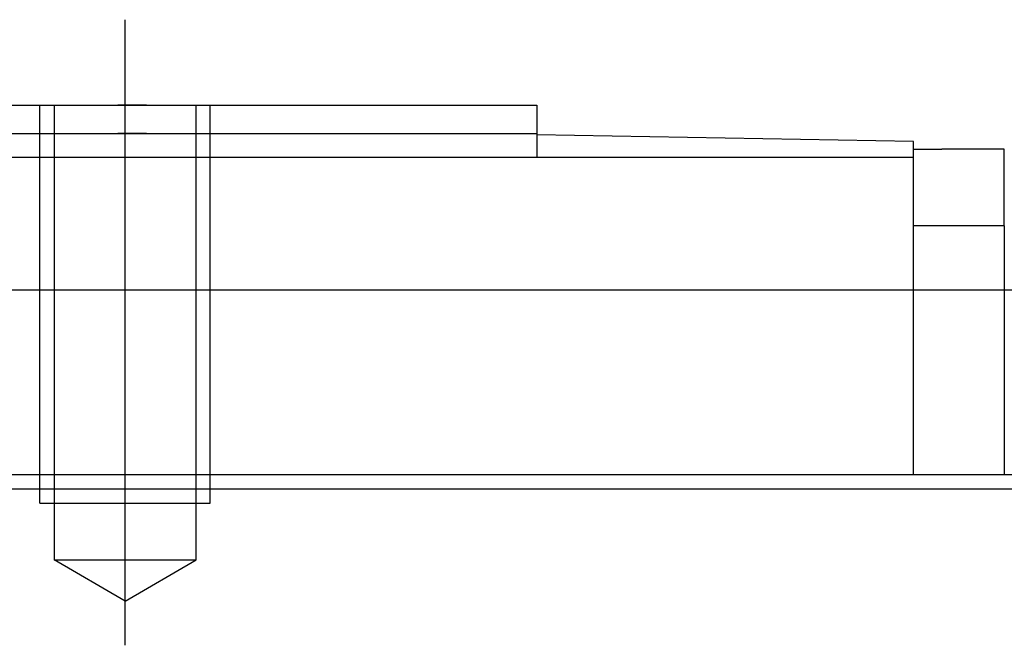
# Model space of a CAD drawing. Header units: millimetres. Extents: x -386 to 3135, y -1989 to 860.
# Tile 386 of 596: x 1779 to 1813, y -1581 to -1559. Entities that reach past the tile are written whole.
import ezdxf
from ezdxf.lldxf.tags import DXFTag

# ---------------------------------------------------------------- set-up
doc = ezdxf.new("R2010")
doc.units = ezdxf.units.MM
doc.layers.get('0').update_dxf_attribs({"linetype": 'CONTINUOUS'})
tags = doc.linetypes.add('DASHED', pattern=[25.72, 12.86, -12.86]).pattern_tags.tags
tags[6:7] = [DXFTag(74, 4), DXFTag(75, 0), DXFTag(340, '0'), DXFTag(46, 0.0), DXFTag(50, 0.0), DXFTag(44, 0.0), DXFTag(45, 0.0)]
tags[4:5] = [DXFTag(74, 4), DXFTag(75, 0), DXFTag(340, '0'), DXFTag(46, 0.0), DXFTag(50, 0.0), DXFTag(44, 0.0), DXFTag(45, 0.0)]

msp = doc.modelspace()

# ---------------------------------------------------------------- linework, layer by layer
at = {"ltscale": 0.2}
msp.add_line((1782.383, -1580.999), (1782.383, -1558.999), dxfattribs=at)
at = {"linetype": 'Continuous'}
for p, q in [((1766.883, -1561.999), (1796.883, -1561.999)), ((1796.883, -1561.999), (1796.883, -1562.999)), ((1766.883, -1562.999), (1796.883, -1562.999)), ((1796.883, -1562.999), (1796.883, -1563.849)), ((1810.133, -1563.28), (1796.883, -1563.049)), ((1810.133, -1563.849), (1810.133, -1563.28)), ((1810.133, -1563.549), (1811.133, -1563.549)), ((1813.333, -1563.549), (1811.133, -1563.549)), ((1813.333, -1566.249), (1813.333, -1563.549)), ((1810.133, -1563.849), (1708.633, -1563.849)), ((1810.133, -1574.999), (1810.133, -1563.849)), ((1813.333, -1566.249), (1810.133, -1566.249)), ((1813.333, -1566.249), (1813.333, -1573.499)), ((1765.133, -1568.499), (1880.624, -1568.499)), ((1879.058, -1574.999), (1615.883, -1574.999))]:
    msp.add_line(p, q, dxfattribs=at)
at = {"linetype": 'DASHED', "ltscale": 0.1}
for p, q in [((1779.383, -1575.999), (1779.383, -1561.999)), ((1779.883, -1561.999), (1779.883, -1577.999)), ((1784.883, -1577.999), (1784.883, -1561.999)), ((1785.383, -1575.999), (1785.383, -1561.999)), ((1779.383, -1575.999), (1785.383, -1575.999)), ((1779.883, -1577.999), (1784.883, -1577.999)), ((1782.383, -1579.442), (1779.883, -1577.999)), ((1782.383, -1579.442), (1784.883, -1577.999))]:
    msp.add_line(p, q, dxfattribs=at)
msp.add_line((1527.883, -1575.499), (2369.883, -1575.499))
for points in [[(1783.133, -1561.999), (1782.133, -1561.999)], [(1783.133, -1562.999), (1782.133, -1562.999)]]:
    msp.add_open_spline(points, degree=1, dxfattribs=at)
at = {"linetype": 'Continuous'}
msp.add_open_spline([(1813.333, -1573.499), (1813.333, -1574.999)], degree=1, dxfattribs=at)

doc.saveas('drawing.dxf')
